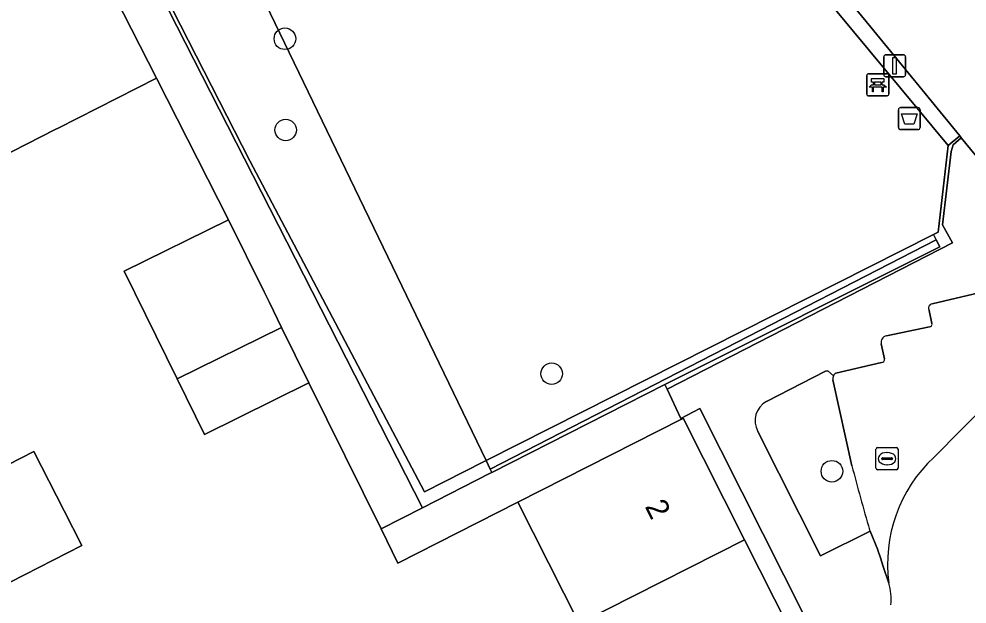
# Model space of a CAD drawing. Extents: x 162344 to 162869, y 381217 to 381818.
# Drawn here: x 162385.8 to 162428.83, y 381654.6 to 381681.15 of the extents above; entities that cross this region are included whole.
import ezdxf

# ---------------------------------------------------------------- set-up
doc = ezdxf.new("R2010")
doc.units = 0
for name, color, linetype in [('IMGEO_Afvalbak', 7, 'Continuous'), ('IMGEO_Bank', 7, 'Continuous'), ('IMGEO_Boom', 7, 'Continuous'), ('IMGEO_Brandkraan', 7, 'Continuous'), ('IMGEO_Erf', 7, 'Continuous'), ('IMGEO_Groenvoorziening', 7, 'Continuous'), ('IMGEO_Haag', 7, 'Continuous'), ('IMGEO_Hek', 7, 'Continuous'), ('IMGEO_Lichtmast', 7, 'Continuous'), ('IMGEO_Pand', 7, 'Continuous'), ('IMGEO_Pand_nummerreeks', 7, 'Continuous'), ('IMGEO_Parkeervlak_open', 7, 'Continuous'), ('IMGEO_Rijbaan_lokaal_open', 7, 'Continuous'), ('IMGEO_Voetpad_open', 7, 'Continuous')]:
    doc.layers.add(name, color=color, linetype=linetype)

msp = doc.modelspace()

# ---------------------------------------------------------------- linework, layer by layer
at = {"layer": 'IMGEO_Afvalbak'}
for p, q in [((162425.816, 381677.129), (162426.606, 381677.129)), ((162426.606, 381677.129), (162425.816, 381677.129)), ((162425.716, 381676.229), (162425.716, 381677.029)), ((162425.716, 381677.029), (162425.716, 381676.229)), ((162426.706, 381677.029), (162426.706, 381676.229)), ((162426.706, 381676.229), (162426.706, 381677.029)), ((162426.606, 381676.129), (162425.816, 381676.129)), ((162425.816, 381676.129), (162426.606, 381676.129))]:
    msp.add_line(p, q, dxfattribs=at)
msp.add_lwpolyline([(162425.859, 381676.843), (162426.563, 381676.843), (162426.414, 381676.373), (162426.008, 381676.373), (162425.859, 381676.843)], dxfattribs=at)
for centre, start, end in [((162425.816, 381677.029), 90, 180), ((162425.816, 381677.029), 90, 180), ((162426.606, 381677.029), 0, 90), ((162426.606, 381677.029), 360, 90), ((162425.816, 381676.229), 180, 270), ((162425.816, 381676.229), 180, 270), ((162426.606, 381676.229), 270, 0), ((162426.606, 381676.229), 270, 0)]:
    msp.add_arc(centre, 0.1, start, end, dxfattribs=at)
at = {"layer": 'IMGEO_Bank'}
for p, q in [((162424.282, 381677.74), (162424.282, 381678.581)), ((162424.282, 381678.581), (162424.282, 381677.74)), ((162424.357, 381678.665), (162425.198, 381678.665)), ((162425.198, 381678.665), (162424.357, 381678.665)), ((162425.282, 381678.59), (162425.282, 381677.749)), ((162425.282, 381677.749), (162425.282, 381678.59)), ((162424.979, 381678.063), (162424.586, 381678.063)), ((162424.591, 381678.171), (162424.591, 381678.277)), ((162424.635, 381678.277), (162424.635, 381678.171)), ((162424.923, 381678.283), (162424.641, 381678.283)), ((162424.641, 381678.165), (162424.923, 381678.165)), ((162424.929, 381678.171), (162424.929, 381678.277)), ((162424.973, 381678.277), (162424.973, 381678.171)), ((162425.207, 381677.665), (162424.366, 381677.665)), ((162424.366, 381677.665), (162425.207, 381677.665))]:
    msp.add_line(p, q, dxfattribs=at)
for points in [[(162424.585, 381678.283), (162424.499, 381678.283), (162424.499, 381678.444), (162425.062, 381678.444), (162425.062, 381678.283), (162424.979, 381678.283)], [(162424.529, 381678.063), (162424.387, 381678.063), (162424.499, 381678.165), (162424.585, 381678.165)], [(162424.579, 381678.056), (162424.579, 381677.849), (162424.536, 381677.849), (162424.536, 381678.056)], [(162424.979, 381678.165), (162425.062, 381678.165), (162425.174, 381678.063), (162425.035, 381678.063)], [(162425.029, 381678.056), (162425.029, 381677.849), (162424.985, 381677.849), (162424.985, 381678.056)]]:
    msp.add_lwpolyline(points, dxfattribs=at)
for centre, radius, start, end in [((162424.36, 381678.587), 0.0779, 92.4484, 184.2845), ((162424.36, 381678.587), 0.0779, 92.4484, 184.2845), ((162425.204, 381678.587), 0.0779, 2.4484, 94.2845), ((162425.204, 381678.587), 0.0779, 2.4484, 94.2845), ((162424.529, 381678.056), 0.00671, 2.8957, 87.1043), ((162424.586, 381678.056), 0.00671, 92.8957, 177.1043), ((162424.584, 381678.276), 0.00671, 2.8957, 87.1043), ((162424.584, 381678.172), 0.00671, 272.8957, 357.1043), ((162424.641, 381678.276), 0.00671, 92.8957, 177.1043), ((162424.641, 381678.172), 0.00671, 182.8957, 267.1043), ((162424.923, 381678.276), 0.00671, 2.8957, 87.1043), ((162424.923, 381678.172), 0.00671, 272.8957, 357.1043), ((162424.98, 381678.276), 0.00671, 92.8957, 177.1043), ((162424.98, 381678.172), 0.00671, 182.8957, 267.1043), ((162424.978, 381678.056), 0.00671, 2.8957, 87.1043), ((162425.035, 381678.056), 0.00671, 92.8957, 177.1043), ((162424.36, 381677.743), 0.0779, 182.4484, 274.2845), ((162424.36, 381677.743), 0.0779, 182.4484, 274.2845), ((162425.204, 381677.743), 0.0779, 272.4484, 4.2845), ((162425.204, 381677.743), 0.0779, 272.4484, 4.2845)]:
    msp.add_arc(centre, radius, start, end, dxfattribs=at)
at = {"layer": 'IMGEO_Boom'}
for centre in [(162397.872, 381680.254), (162397.906, 381676.115), (162409.979, 381665.051), (162422.7, 381660.625)]:
    msp.add_circle(centre, 0.489, dxfattribs=at)
at = {"layer": 'IMGEO_Brandkraan'}
for p, q in [((162424.701, 381660.77), (162424.701, 381661.622)), ((162424.776, 381661.696), (162425.628, 381661.696)), ((162425.702, 381661.622), (162425.702, 381660.77)), ((162424.96, 381661.19), (162424.96, 381661.202)), ((162425.003, 381661.239), (162425.401, 381661.239)), ((162425.189, 381661.476), (162425.214, 381661.476)), ((162425.444, 381661.202), (162425.444, 381661.19)), ((162425.398, 381661.153), (162425, 381661.153)), ((162425.212, 381660.916), (162425.187, 381660.916)), ((162425.628, 381660.696), (162424.776, 381660.696))]:
    msp.add_line(p, q, dxfattribs=at)
for points in [[(162424.701, 381660.77), (162424.701, 381661.622)], [(162424.776, 381661.696), (162425.628, 381661.696)], [(162425.702, 381661.622), (162425.702, 381660.77)], [(162425.628, 381660.696), (162424.776, 381660.696)]]:
    msp.add_lwpolyline(points, dxfattribs=at)
for centre, radius, start, end in [((162424.778, 381661.62), 0.0765, 91.552, 178.448), ((162424.778, 381661.62), 0.0765, 91.552, 178.448), ((162425.626, 381661.62), 0.0765, 1.552, 88.448), ((162425.626, 381661.62), 0.0765, 1.552, 88.448), ((162425, 381661.199), 0.0403, 85.8775, 175.7526), ((162424.997, 381661.189), 0.0366, 178.938, 274.7102), ((162425.401, 381661.196), 0.043, 264.8664, 352.4533), ((162425.405, 381661.201), 0.0386, 1.7309, 96.639), ((162424.778, 381660.772), 0.0765, 181.552, 268.448), ((162424.778, 381660.772), 0.0765, 181.552, 268.448), ((162425.626, 381660.772), 0.0765, 271.552, 358.448), ((162425.626, 381660.772), 0.0765, 271.552, 358.448)]:
    msp.add_arc(centre, radius, start, end, dxfattribs=at)
for centre, major_axis, ratio, start_param, end_param in [((162425.188, 381661.196), (-0.387, 0.002), 0.722429, 4.712389, 7.853982), ((162425.213, 381661.196), (-0.39, 0.002), 0.717154, 1.570796, 4.712389)]:
    msp.add_ellipse(centre, major_axis=major_axis, ratio=ratio, start_param=start_param, end_param=end_param, dxfattribs=at)
at = {"layer": 'IMGEO_Erf'}
msp.add_lwpolyline([(162411.223, 381653.711), (162408.443, 381659.219), (162403.005, 381656.457), (162402.236, 381658.014), (162398.964, 381664.64), (162394.227, 381662.3), (162392.986, 381664.812), (162390.572, 381669.699), (162395.311, 381672.039), (162392.04, 381678.467), (162387.584, 381676.2), (162387.474, 381676.144), (162380.866, 381672.782), (162383.863, 381666.675), (162385.203, 381663.864), (162382.981, 381662.733), (162384.132, 381660.319), (162386.481, 381661.514), (162387.852, 381658.821), (162388.651, 381657.252), (162384.079, 381654.925), (162384.898, 381653.315)], dxfattribs=at)
msp.add_lwpolyline([(162416.703, 381663.475), (162415.849, 381663.025), (162415.866, 381662.989), (162415.867, 381662.99), (162415.945, 381663.03), (162418.73, 381657.511), (162421.45, 381652.12), (162424.321, 381646.43), (162427.054, 381641.014), (162429.874, 381635.425), (162432.623, 381629.979), (162435.371, 381624.533), (162436.297, 381622.697), (162438.213, 381618.9), (162440.946, 381613.483), (162443.722, 381607.981), (162446.477, 381602.521), (162449.333, 381596.861), (162452.128, 381591.331), (162454.951, 381585.737), (162455.733, 381586.132), (162450.084, 381597.259)], close=True, dxfattribs=at)
at = {"layer": 'IMGEO_Groenvoorziening'}
for points in [[(162396.273, 381674.72), (162391.044, 381684.973), (162392.753, 381690.648), (162392.548, 381691.072), (162392.992, 381691.44), (162394.565, 381696.663), (162403.931, 381704.392), (162404.176, 381704.097), (162404.542, 381704.377), (162405.005, 381704.732), (162404.629, 381705.179), (162403.996, 381704.66), (162389.083, 381692.387)], [(162406.593, 381702.73), (162406.631, 381702.797), (162406.381, 381703.097), (162405.005, 381704.732), (162404.542, 381704.377), (162404.176, 381704.097), (162405.833, 381702.099), (162427.975, 381675.41), (162428.502, 381675.847), (162424.466, 381680.783), (162406.648, 381702.432)], [(162388.277, 381690.743), (162388.407, 381689.921), (162388.726, 381689.153), (162404.119, 381658.971), (162407.188, 381660.531), (162407.267, 381660.571), (162407.195, 381660.721), (162407.006, 381661.112), (162406.916, 381661.066), (162404.205, 381659.696), (162396.273, 381674.72)], [(162422.775, 381664.959), (162422.517, 381665.187), (162422.409, 381665.166), (162419.728, 381663.797)], [(162423.61, 381660.871), (162422.748, 381664.769)], [(162419.338, 381662.432), (162422.177, 381656.792), (162424.433, 381657.912), (162424.41, 381657.97)]]:
    msp.add_lwpolyline(points, dxfattribs=at)
for points in [[(162427.316, 381671.372), (162427.522, 381671.476), (162427.975, 381675.41), (162405.833, 381702.099), (162392.992, 381691.44), (162392.753, 381690.648), (162407.006, 381661.112)], [(162392.753, 381690.648), (162391.044, 381684.973), (162396.273, 381674.72), (162404.205, 381659.696), (162406.916, 381661.066), (162407.006, 381661.112)], [(162428.569, 381675.765), (162428.502, 381675.847), (162427.975, 381675.41), (162427.522, 381671.476), (162427.316, 381671.372), (162427.438, 381671.131), (162427.596, 381670.818), (162415.118, 381664.562), (162415.217, 381664.354), (162428.169, 381670.985), (162427.72, 381671.816), (162428.12, 381675.14), (162428.211, 381675.44)], [(162407.195, 381660.721), (162427.438, 381671.131), (162427.316, 381671.372), (162407.006, 381661.112)], [(162407.267, 381660.571), (162415.118, 381664.562), (162427.596, 381670.818), (162427.438, 381671.131), (162407.195, 381660.721)]]:
    msp.add_lwpolyline(points, close=True, dxfattribs=at)
for centre, radius, start, end in [((162423.066, 381664.821), 0.322, 154.5657, 189.2585), ((162420.221, 381662.918), 1.008, 119.3016, 208.8076), ((162502.157, 381680.971), 81.078, 194.35375, 196.48045)]:
    msp.add_arc(centre, radius, start, end, dxfattribs=at)
at = {"layer": 'IMGEO_Haag'}
msp.add_lwpolyline([(162406.593, 381702.73), (162406.631, 381702.797), (162406.381, 381703.097), (162405.005, 381704.732), (162404.542, 381704.377), (162404.176, 381704.097), (162405.833, 381702.099), (162427.975, 381675.41), (162428.502, 381675.847), (162424.466, 381680.783), (162406.648, 381702.432)], dxfattribs=at)
for points in [[(162407.195, 381660.721), (162427.438, 381671.131), (162427.316, 381671.372), (162407.006, 381661.112)], [(162407.267, 381660.571), (162415.118, 381664.562), (162427.596, 381670.818), (162427.438, 381671.131), (162407.195, 381660.721)]]:
    msp.add_lwpolyline(points, close=True, dxfattribs=at)
at = {"layer": 'IMGEO_Hek'}
for points in [[(162427.975, 381675.41), (162405.833, 381702.099)], [(162392.753, 381690.648), (162391.044, 381684.973), (162396.273, 381674.72), (162404.205, 381659.696), (162406.916, 381661.066)], [(162427.316, 381671.372), (162427.522, 381671.476), (162427.975, 381675.41)], [(162406.916, 381661.066), (162427.316, 381671.372)]]:
    msp.add_lwpolyline(points, dxfattribs=at)
at = {"layer": 'IMGEO_Lichtmast'}
for p, q in [((162425.052, 381678.627), (162425.052, 381679.427)), ((162425.052, 381679.427), (162425.052, 381678.627)), ((162425.152, 381679.527), (162425.942, 381679.527)), ((162425.942, 381679.527), (162425.152, 381679.527)), ((162426.042, 381679.427), (162426.042, 381678.627)), ((162426.042, 381678.627), (162426.042, 381679.427)), ((162425.942, 381678.527), (162425.152, 381678.527)), ((162425.152, 381678.527), (162425.942, 381678.527))]:
    msp.add_line(p, q, dxfattribs=at)
msp.add_lwpolyline([(162425.472, 381679.402), (162425.622, 381679.402), (162425.622, 381678.652), (162425.472, 381678.652), (162425.472, 381679.402)], dxfattribs=at)
for centre, start, end in [((162425.152, 381679.427), 90, 180), ((162425.152, 381679.427), 90, 180), ((162425.942, 381679.427), 0, 90), ((162425.942, 381679.427), 360, 90), ((162425.152, 381678.627), 180, 270), ((162425.152, 381678.627), 180, 270), ((162425.942, 381678.627), 270, 0), ((162425.942, 381678.627), 270, 0)]:
    msp.add_arc(centre, 0.1, start, end, dxfattribs=at)
at = {"layer": 'IMGEO_Pand'}
for points in [[(162392.04, 381678.467), (162387.157, 381688.064), (162376.39, 381680.988), (162376.598, 381680.579), (162372.211, 381677.413), (162372.002, 381677.823), (162370.461, 381676.653), (162365.422, 381672.828), (162365.137, 381671.194), (162367.686, 381666.185), (162368.209, 381666.451), (162375.698, 381670.206), (162380.741, 381672.718), (162380.866, 381672.782), (162387.474, 381676.144), (162387.584, 381676.2)], [(162395.311, 381672.039), (162390.572, 381669.699), (162392.986, 381664.812), (162397.724, 381667.152), (162397.166, 381668.282), (162396.929, 381668.763)], [(162397.724, 381667.152), (162392.986, 381664.812), (162394.227, 381662.3), (162398.964, 381664.64)], [(162415.945, 381663.03), (162415.867, 381662.99), (162415.866, 381662.989), (162408.443, 381659.219), (162411.223, 381653.711), (162418.73, 381657.511)], [(162386.203, 381653.979), (162384.898, 381653.315), (162384.079, 381654.925), (162388.651, 381657.252), (162387.852, 381658.821), (162386.481, 381661.514), (162384.132, 381660.319), (162382.27, 381659.372), (162382.728, 381658.47), (162374.408, 381654.239), (162373.886, 381653.972), (162378.488, 381644.927), (162381.742, 381646.582), (162382.855, 381644.417), (162386.146, 381646.123), (162385.019, 381648.298), (162388.244, 381649.97)], [(162418.73, 381657.511), (162411.223, 381653.711), (162413.943, 381648.322), (162421.45, 381652.12)]]:
    msp.add_lwpolyline(points, close=True, dxfattribs=at)
at = {"layer": 'IMGEO_Parkeervlak_open'}
for points in [[(162406.648, 381702.432), (162424.466, 381680.783), (162428.502, 381675.847), (162428.569, 381675.765), (162430.818, 381673.015)], [(162429.375, 381668.726), (162427.256, 381668.227)], [(162427.117, 381667.921), (162427.239, 381667.338)], [(162427.324, 381661.252), (162433.614, 381667.623)], [(162427.123, 381667.175), (162425.175, 381666.773)], [(162424.938, 381666.401), (162425.083, 381665.728)], [(162424.95, 381665.559), (162422.877, 381665.082)], [(162422.748, 381664.769), (162423.61, 381660.871)], [(162424.41, 381657.97), (162424.433, 381657.912), (162424.781, 381657.051), (162424.783, 381657.046), (162424.898, 381656.689), (162425.023, 381656.298), (162425.283, 381655.548)]]:
    msp.add_lwpolyline(points, dxfattribs=at)
for centre, radius, start, end in [((162427.29, 381668.027), 0.203, 99.5609, 211.5794), ((162427.126, 381667.295), 0.12, 268.3498, 20.7746), ((162425.248, 381666.465), 0.317, 103.3776, 191.6202), ((162424.96, 381665.688), 0.129, 265.4343, 18.1615), ((162423.06, 381664.826), 0.315, 125.6299, 155.0344), ((162423.066, 381664.821), 0.322, 154.5657, 189.2585), ((162431.809, 381656.43), 6.585, 132.9265, 187.6971), ((162502.157, 381680.971), 81.078, 194.35375, 196.48045)]:
    msp.add_arc(centre, radius, start, end, dxfattribs=at)
at = {"layer": 'IMGEO_Rijbaan_lokaal_open'}
msp.add_lwpolyline([(162445.24, 381679.365), (162444.735, 381678.82), (162441.745, 381675.825), (162433.767, 381667.762), (162433.614, 381667.623), (162427.324, 381661.252)], dxfattribs=at)
for centre, radius, start, end in [((162431.809, 381656.43), 6.585, 132.9265, 187.6971), ((162422.893, 381654.833), 2.494, 353.768, 16.6628)]:
    msp.add_arc(centre, radius, start, end, dxfattribs=at)
at = {"layer": 'IMGEO_Voetpad_open'}
for points in [[(162388.726, 381689.153), (162387.157, 381688.064), (162392.04, 381678.467), (162395.311, 381672.039), (162396.929, 381668.763), (162397.166, 381668.282), (162397.724, 381667.152), (162398.964, 381664.64), (162402.236, 381658.014), (162404.119, 381658.971)], [(162415.866, 381662.989), (162415.849, 381663.025), (162415.217, 381664.354), (162415.118, 381664.562), (162407.267, 381660.571), (162407.188, 381660.531), (162404.119, 381658.971), (162402.236, 381658.014), (162403.005, 381656.457), (162408.443, 381659.219)]]:
    msp.add_lwpolyline(points, close=True, dxfattribs=at)
for points in [[(162430.818, 381673.015), (162428.569, 381675.765), (162428.211, 381675.44), (162428.12, 381675.14), (162427.72, 381671.816), (162428.169, 381670.985), (162415.217, 381664.354), (162415.849, 381663.025), (162416.703, 381663.475), (162450.084, 381597.259), (162455.733, 381586.132), (162456.714, 381584.2), (162490.31, 381518.027), (162489.593, 381517.672), (162491.115, 381514.642), (162508.217, 381521.986), (162531.132, 381531.827), (162531.201, 381531.856), (162536.299, 381534.045), (162538.625, 381535.045), (162540.608, 381535.896), (162537.512, 381541.598)], [(162427.256, 381668.227), (162429.375, 381668.726)], [(162427.239, 381667.338), (162427.117, 381667.921)], [(162425.175, 381666.773), (162427.123, 381667.175)], [(162425.083, 381665.728), (162424.938, 381666.401)], [(162422.877, 381665.082), (162424.95, 381665.559)], [(162419.728, 381663.797), (162422.409, 381665.166), (162422.517, 381665.187), (162422.775, 381664.959)], [(162425.283, 381655.548), (162425.023, 381656.298), (162424.898, 381656.689), (162424.783, 381657.046), (162424.781, 381657.051), (162424.433, 381657.912), (162422.177, 381656.792), (162419.338, 381662.432)]]:
    msp.add_lwpolyline(points, dxfattribs=at)
for centre, radius, start, end in [((162427.29, 381668.027), 0.203, 99.5609, 211.5794), ((162427.126, 381667.295), 0.12, 268.3498, 20.7746), ((162425.248, 381666.465), 0.317, 103.3776, 191.6202), ((162424.96, 381665.688), 0.129, 265.4343, 18.1615), ((162423.06, 381664.826), 0.315, 125.6299, 155.0344), ((162420.221, 381662.918), 1.008, 119.3016, 208.8076), ((162422.893, 381654.833), 2.494, 353.768, 16.6628)]:
    msp.add_arc(centre, radius, start, end, dxfattribs=at)

# ---------------------------------------------------------------- texts
at = {"layer": 'IMGEO_Pand_nummerreeks'}
msp.add_text('2', height=1, rotation=296.8429, dxfattribs=at).set_placement((162414.194, 381659.031))

doc.saveas('drawing.dxf')
